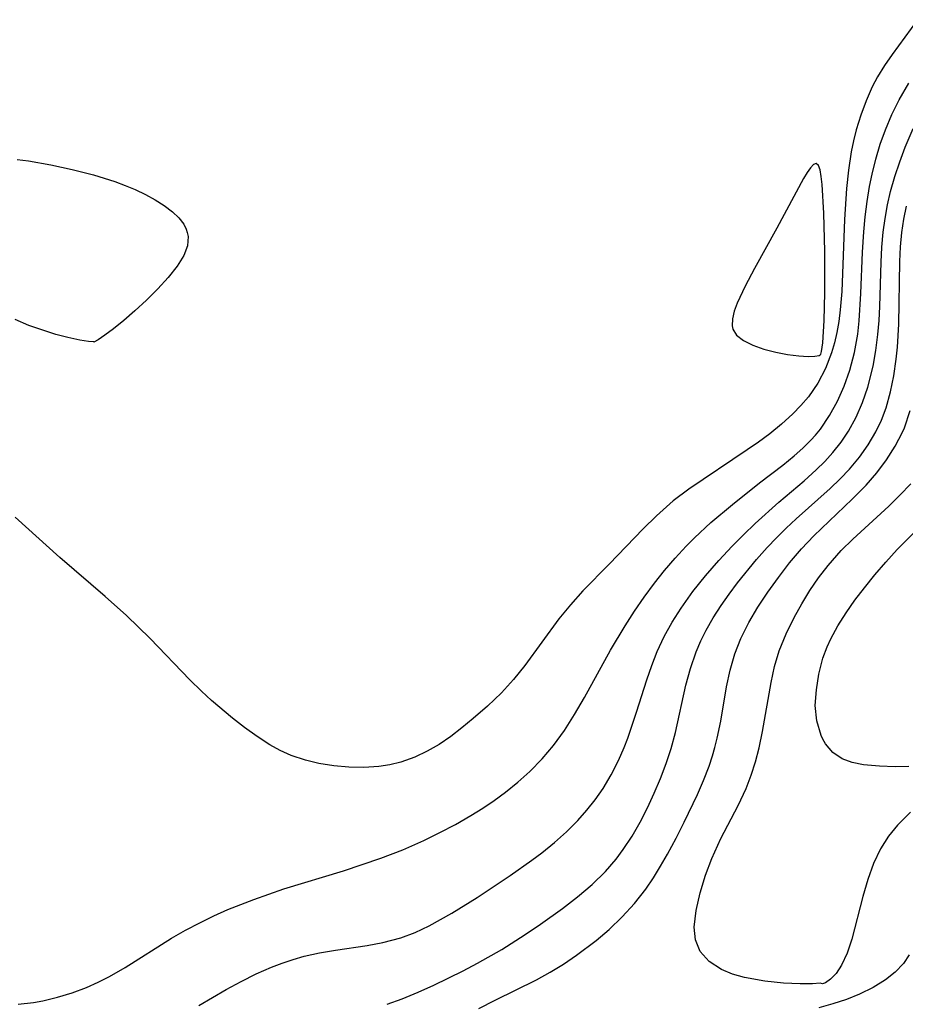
# Model space of a CAD drawing. Header units: metres. Extents: x 1073367 to 1082519, y 1569854 to 1574957.
# Tile 566 of 656: x 1078201 to 1078287, y 1573669 to 1573764. Entities that reach past the tile are written whole.
import ezdxf

# ---------------------------------------------------------------- set-up
doc = ezdxf.new("R2010")
doc.units = ezdxf.units.M
doc.layers.add('CGG_CurvaNivelLidar_v1', color=253, linetype='Continuous', lineweight=30)

msp = doc.modelspace()

# ---------------------------------------------------------------- linework, layer by layer
at = {"layer": 'CGG_CurvaNivelLidar_v1'}
for p, q in [((1078287.8799, 1573763.8878, 71), (1078285.42, 1573760.5357, 71)), ((1078285.42, 1573760.5357, 71), (1078284.6852, 1573759.4828, 71)), ((1078284.6852, 1573759.4828, 71), (1078284.013, 1573758.3952, 71)), ((1078284.013, 1573758.3952, 71), (1078283.5019, 1573757.4149, 71)), ((1078286.0944, 1573756.1677, 70.5), (1078287.0343, 1573757.787, 70.5)), ((1078283.5019, 1573757.4149, 71), (1078282.9103, 1573756.0807, 71)), ((1078282.9103, 1573756.0807, 71), (1078282.3956, 1573754.6951, 71)), ((1078285.3928, 1573754.7457, 70.5), (1078286.0944, 1573756.1677, 70.5)), ((1078282.3956, 1573754.6951, 71), (1078281.9581, 1573753.2668, 71)), ((1078284.7784, 1573753.2783, 70.5), (1078285.3928, 1573754.7457, 70.5)), ((1078281.9581, 1573753.2668, 71), (1078281.6944, 1573752.2216, 71)), ((1078284.2815, 1573751.8823, 70.5), (1078284.7784, 1573753.2783, 70.5)), ((1078286.6835, 1573751.5984, 70), (1078287.4424, 1573753.4133, 70)), ((1078281.6944, 1573752.2216, 71), (1078281.4746, 1573751.1596, 71)), ((1078281.4746, 1573751.1596, 71), (1078281.2094, 1573749.4013, 71)), ((1078283.8533, 1573750.4588, 70.5), (1078284.2815, 1573751.8823, 70.5)), ((1078286.1549, 1573750.1938, 70), (1078286.6835, 1573751.5984, 70)), ((1078201.1427, 1573750.4295, 71), (1078202.2081, 1573750.3002, 71)), ((1078202.2081, 1573750.3002, 71), (1078204.3809, 1573749.8969, 71)), ((1078283.495, 1573749.0116, 70.5), (1078283.8533, 1573750.4588, 70.5)), ((1078285.6788, 1573748.7728, 70), (1078286.1549, 1573750.1938, 70)), ((1078204.3809, 1573749.8969, 71), (1078206.4314, 1573749.4523, 71)), ((1078206.4314, 1573749.4523, 71), (1078208.4791, 1573748.935, 71)), ((1078277.2463, 1573749.173, 71.5), (1078276.8975, 1573748.6032, 71.5)), ((1078277.5691, 1573749.6295, 71.5), (1078277.2463, 1573749.173, 71.5)), ((1078277.8581, 1573749.9325, 71.5), (1078277.5691, 1573749.6295, 71.5)), ((1078278.103, 1573750.0306, 71.5), (1078277.8581, 1573749.9325, 71.5)), ((1078278.3161, 1573749.8469, 71.5), (1078278.103, 1573750.0306, 71.5)), ((1078278.4748, 1573749.4075, 71.5), (1078278.3161, 1573749.8469, 71.5)), ((1078278.5933, 1573748.7803, 71.5), (1078278.4748, 1573749.4075, 71.5)), ((1078281.2094, 1573749.4013, 71), (1078281.0299, 1573747.6149, 71)), ((1078208.4791, 1573748.935, 71), (1078210.525, 1573748.2876, 71)), ((1078210.525, 1573748.2876, 71), (1078211.5186, 1573747.9171, 71)), ((1078276.8975, 1573748.6032, 71.5), (1078274.3134, 1573743.7945, 71.5)), ((1078278.6823, 1573748.0172, 71.5), (1078278.5933, 1573748.7803, 71.5)), ((1078283.2532, 1573747.8077, 70.5), (1078283.495, 1573749.0116, 70.5)), ((1078285.2691, 1573747.3331, 70), (1078285.6788, 1573748.7728, 70)), ((1078211.5186, 1573747.9171, 71), (1078212.4839, 1573747.5138, 71)), ((1078212.4839, 1573747.5138, 71), (1078213.4828, 1573747.0397, 71)), ((1078278.8421, 1573745.2527, 71.5), (1078278.6823, 1573748.0172, 71.5)), ((1078281.0299, 1573747.6149, 71), (1078280.8356, 1573744.6314, 71)), ((1078283.0145, 1573746.3623, 70.5), (1078283.2532, 1573747.8077, 70.5)), ((1078284.9715, 1573746.0367, 70), (1078285.2691, 1573747.3331, 70)), ((1078213.4828, 1573747.0397, 71), (1078214.4276, 1573746.5272, 71)), ((1078214.4276, 1573746.5272, 71), (1078215.303, 1573745.9778, 71)), ((1078282.8244, 1573744.9051, 70.5), (1078283.0145, 1573746.3623, 70.5)), ((1078215.303, 1573745.9778, 71), (1078216.0872, 1573745.3898, 71)), ((1078216.0872, 1573745.3898, 71), (1078216.701, 1573744.8117, 71)), ((1078284.7356, 1573744.7262, 70), (1078284.9715, 1573746.0367, 70)), ((1078286.5437, 1573744.6649, 69.5), (1078286.8011, 1573745.9318, 69.5)), ((1078216.701, 1573744.8117, 71), (1078217.1804, 1573744.1871, 71)), ((1078278.9386, 1573741.5487, 71.5), (1078278.8421, 1573745.2527, 71.5)), ((1078280.8356, 1573744.6314, 71), (1078280.5679, 1573737.7131, 71)), ((1078282.6832, 1573743.4392, 70.5), (1078282.8244, 1573744.9051, 70.5)), ((1078284.5595, 1573743.4044, 70), (1078284.7356, 1573744.7262, 70)), ((1078286.3544, 1573743.3849, 69.5), (1078286.5437, 1573744.6649, 69.5)), ((1078217.1804, 1573744.1871, 71), (1078217.4247, 1573743.6928, 71)), ((1078217.4247, 1573743.6928, 71), (1078217.5181, 1573743.3983, 71)), ((1078274.3134, 1573743.7945, 71.5), (1078272.1477, 1573739.9073, 71.5)), ((1078282.5668, 1573741.4959, 70.5), (1078282.6832, 1573743.4392, 70.5)), ((1078217.5181, 1573743.3983, 71), (1078217.5886, 1573742.9909, 71)), ((1078217.5886, 1573742.9909, 71), (1078217.5304, 1573742.0982, 71)), ((1078284.433, 1573741.9724, 70), (1078284.5595, 1573743.4044, 70)), ((1078286.2226, 1573741.9958, 69.5), (1078286.3544, 1573743.3849, 69.5)), ((1078217.5304, 1573742.0982, 71), (1078217.171, 1573741.1734, 71)), ((1078278.9502, 1573737.584, 71.5), (1078278.9386, 1573741.5487, 71.5)), ((1078284.3552, 1573740.5339, 70), (1078284.433, 1573741.9724, 70)), ((1078286.1498, 1573740.5982, 69.5), (1078286.2226, 1573741.9958, 69.5)), ((1078217.171, 1573741.1734, 71), (1078216.5305, 1573740.1492, 71)), ((1078282.4184, 1573737.5018, 70.5), (1078282.5668, 1573741.4959, 70.5)), ((1078286.0657, 1573734.5516, 69.5), (1078286.1498, 1573740.5982, 69.5)), ((1078216.5305, 1573740.1492, 71), (1078215.6747, 1573739.0648, 71)), ((1078272.1477, 1573739.9073, 71.5), (1078271.2512, 1573738.216, 71.5)), ((1078284.2274, 1573736.2652, 70), (1078284.3552, 1573740.5339, 70)), ((1078215.6747, 1573739.0648, 71), (1078214.6687, 1573737.9588, 71)), ((1078214.6687, 1573737.9588, 71), (1078213.5762, 1573736.8696, 71)), ((1078271.2512, 1573738.216, 71.5), (1078270.4977, 1573736.5834, 71.5)), ((1078213.5762, 1573736.8696, 71), (1078212.4712, 1573735.847, 71)), ((1078278.8834, 1573734.8993, 71.5), (1078278.9502, 1573737.584, 71.5)), ((1078280.5679, 1573737.7131, 71), (1078280.4225, 1573735.9201, 71)), ((1078282.2516, 1573734.8843, 70.5), (1078282.4184, 1573737.5018, 70.5)), ((1078212.4712, 1573735.847, 71), (1078211.3973, 1573734.916, 71)), ((1078270.4977, 1573736.5834, 71.5), (1078270.2185, 1573735.8064, 71.5)), ((1078280.4225, 1573735.9201, 71), (1078280.2863, 1573734.8194, 71)), ((1078284.1594, 1573734.9022, 70), (1078284.2274, 1573736.2652, 70)), ((1078202.2604, 1573734.4381, 71), (1078200.9234, 1573734.9887, 71)), ((1078211.3973, 1573734.916, 71), (1078210.41, 1573734.1145, 71)), ((1078270.0422, 1573735.0707, 71.5), (1078270.0115, 1573734.3927, 71.5)), ((1078270.2185, 1573735.8064, 71.5), (1078270.0422, 1573735.0707, 71.5)), ((1078278.7399, 1573732.7548, 71.5), (1078278.8834, 1573734.8993, 71.5)), ((1078282.1044, 1573733.5946, 70.5), (1078282.2516, 1573734.8843, 70.5)), ((1078284.0494, 1573733.5483, 70), (1078284.1594, 1573734.9022, 70)), ((1078203.5853, 1573733.9643, 71), (1078202.2604, 1573734.4381, 71)), ((1078204.8498, 1573733.5721, 71), (1078203.5853, 1573733.9643, 71)), ((1078210.41, 1573734.1145, 71), (1078209.5655, 1573733.4791, 71)), ((1078270.0115, 1573734.3927, 71.5), (1078270.0701, 1573734.0748, 71.5)), ((1078270.0701, 1573734.0748, 71.5), (1078270.4293, 1573733.4995, 71.5)), ((1078280.2863, 1573734.8194, 71), (1078280.1016, 1573733.7383, 71)), ((1078285.9301, 1573732.3503, 69.5), (1078286.0657, 1573734.5516, 69.5)), ((1078206.0054, 1573733.2657, 71), (1078204.8498, 1573733.5721, 71)), ((1078207.1604, 1573733.0151, 71), (1078206.0054, 1573733.2657, 71)), ((1078208.0085, 1573732.8746, 71), (1078207.1604, 1573733.0151, 71)), ((1078208.9237, 1573733.045, 71), (1078208.522, 1573732.8311, 71)), ((1078209.5655, 1573733.4791, 71), (1078208.9237, 1573733.045, 71)), ((1078270.4293, 1573733.4995, 71.5), (1078271.1024, 1573732.9834, 71.5)), ((1078280.1016, 1573733.7383, 71), (1078279.876, 1573732.7548, 71)), ((1078281.7925, 1573731.8272, 70.5), (1078282.1044, 1573733.5946, 70.5)), ((1078283.8539, 1573732.0177, 70), (1078284.0494, 1573733.5483, 70)), ((1078208.5, 1573732.8454, 71), (1078208.0085, 1573732.8746, 71)), ((1078208.522, 1573732.8311, 71), (1078208.5, 1573732.8454, 71)), ((1078271.1024, 1573732.9834, 71.5), (1078272.0103, 1573732.5325, 71.5)), ((1078272.0103, 1573732.5325, 71.5), (1078273.0735, 1573732.1525, 71.5)), ((1078273.0735, 1573732.1525, 71.5), (1078274.2136, 1573731.8493, 71.5)), ((1078278.6209, 1573731.9258, 71.5), (1078278.7399, 1573732.7548, 71.5)), ((1078279.876, 1573732.7548, 71), (1078279.5941, 1573731.7957, 71)), ((1078285.8076, 1573731.1886, 69.5), (1078285.9301, 1573732.3503, 69.5)), ((1078274.2136, 1573731.8493, 71.5), (1078275.3547, 1573731.6292, 71.5)), ((1078275.3547, 1573731.6292, 71.5), (1078276.4229, 1573731.4969, 71.5)), ((1078276.4229, 1573731.4969, 71.5), (1078277.3447, 1573731.4527, 71.5)), ((1078277.3447, 1573731.4527, 71.5), (1078277.98, 1573731.4765, 71.5)), ((1078277.98, 1573731.4765, 71.5), (1078278.3855, 1573731.5304, 71.5)), ((1078278.3855, 1573731.5304, 71.5), (1078278.5, 1573731.5856, 71.5)), ((1078278.5, 1573731.5856, 71.5), (1078278.5522, 1573731.6576, 71.5)), ((1078278.5522, 1573731.6576, 71.5), (1078278.6209, 1573731.9258, 71.5)), ((1078279.5941, 1573731.7957, 71), (1078279.0042, 1573730.2829, 71)), ((1078281.3462, 1573730.1071, 70.5), (1078281.7925, 1573731.8272, 70.5)), ((1078283.5804, 1573730.5094, 70), (1078283.8539, 1573732.0177, 70)), ((1078285.5778, 1573729.5885, 69.5), (1078285.8076, 1573731.1886, 69.5)), ((1078279.0042, 1573730.2829, 71), (1078278.259, 1573728.8619, 71)), ((1078283.067, 1573728.4732, 70), (1078283.5804, 1573730.5094, 70)), ((1078280.8127, 1573728.5879, 70.5), (1078281.3462, 1573730.1071, 70.5)), ((1078285.2632, 1573728.0203, 69.5), (1078285.5778, 1573729.5885, 69.5)), ((1078278.259, 1573728.8619, 71), (1078277.3551, 1573727.5524, 71)), ((1078280.163, 1573727.1286, 70.5), (1078280.8127, 1573728.5879, 70.5)), ((1078282.5686, 1573727.0086, 70), (1078283.067, 1573728.4732, 70)), ((1078277.3551, 1573727.5524, 71), (1078276.6296, 1573726.7141, 71)), ((1078284.8388, 1573726.4962, 69.5), (1078285.2632, 1573728.0203, 69.5)), ((1078276.6296, 1573726.7141, 71), (1078275.8424, 1573725.9186, 71)), ((1078279.3982, 1573725.7402, 70.5), (1078280.163, 1573727.1286, 70.5)), ((1078281.9597, 1573725.5987, 70), (1078282.5686, 1573727.0086, 70)), ((1078284.4009, 1573725.316, 69.5), (1078284.8388, 1573726.4962, 69.5)), ((1078275.8424, 1573725.9186, 71), (1078274.7703, 1573724.9358, 71)), ((1078278.5168, 1573724.4492, 70.5), (1078279.3982, 1573725.7402, 70.5)), ((1078281.2285, 1573724.2569, 70), (1078281.9597, 1573725.5987, 70)), ((1078286.5987, 1573724.5689, 69), (1078287.1514, 1573726.2402, 69)), ((1078274.7703, 1573724.9358, 71), (1078273.6323, 1573723.9973, 71)), ((1078278.0456, 1573723.8684, 70.5), (1078278.5168, 1573724.4492, 70.5)), ((1078283.8685, 1573724.1802, 69.5), (1078284.4009, 1573725.316, 69.5)), ((1078286.425, 1573724.1559, 69), (1078286.5987, 1573724.5689, 69)), ((1078273.6323, 1573723.9973, 71), (1078272.5614, 1573723.2022, 71)), ((1078277.6036, 1573723.3769, 70.5), (1078278.0456, 1573723.8684, 70.5)), ((1078280.509, 1573723.1896, 70), (1078281.2285, 1573724.2569, 70)), ((1078283.1272, 1573722.9224, 69.5), (1078283.8685, 1573724.1802, 69.5)), ((1078285.7259, 1573722.7855, 69), (1078286.425, 1573724.1559, 69)), ((1078272.5614, 1573723.2022, 71), (1078271.4553, 1573722.4357, 71)), ((1078275.9883, 1573721.8584, 70.5), (1078276.8205, 1573722.5979, 70.5)), ((1078276.8205, 1573722.5979, 70.5), (1078277.6036, 1573723.3769, 70.5)), ((1078279.7022, 1573722.1794, 70), (1078280.509, 1573723.1896, 70)), ((1078282.2711, 1573721.7289, 69.5), (1078283.1272, 1573722.9224, 69.5)), ((1078284.89, 1573721.4804, 69), (1078285.7259, 1573722.7855, 69)), ((1078271.4553, 1573722.4357, 71), (1078265.8447, 1573718.6718, 71)), ((1078274.8982, 1573720.9754, 70.5), (1078275.9883, 1573721.8584, 70.5)), ((1078278.9242, 1573721.331, 70), (1078279.7022, 1573722.1794, 70)), ((1078281.3175, 1573720.5958, 69.5), (1078282.2711, 1573721.7289, 69.5)), ((1078272.6339, 1573719.2526, 70.5), (1078274.8982, 1573720.9754, 70.5)), ((1078278.0976, 1573720.5174, 70), (1078278.9242, 1573721.331, 70)), ((1078283.9434, 1573720.2335, 69), (1078284.89, 1573721.4804, 69)), ((1078276.9341, 1573719.4661, 70), (1078278.0976, 1573720.5174, 70)), ((1078280.4052, 1573719.6412, 69.5), (1078281.3175, 1573720.5958, 69.5)), ((1078282.9054, 1573719.0411, 69), (1078283.9434, 1573720.2335, 69)), ((1078270.028, 1573717.1849, 70.5), (1078272.6339, 1573719.2526, 70.5)), ((1078274.5182, 1573717.4014, 70), (1078276.9341, 1573719.4661, 70)), ((1078279.4446, 1573718.7198, 69.5), (1078280.4052, 1573719.6412, 69.5)), ((1078281.5884, 1573717.6972, 69), (1078282.9054, 1573719.0411, 69)), ((1078286.1796, 1573718.0907, 68.5), (1078287.2232, 1573719.1857, 68.5)), ((1078265.8447, 1573718.6718, 71), (1078264.3272, 1573717.5227, 71)), ((1078276.1656, 1573715.79, 69.5), (1078279.4446, 1573718.7198, 69.5)), ((1078285.0913, 1573717.0259, 68.5), (1078286.1796, 1573718.0907, 68.5)), ((1078264.3272, 1573717.5227, 71), (1078262.7251, 1573716.097, 71)), ((1078267.9684, 1573715.4447, 70.5), (1078270.028, 1573717.1849, 70.5)), ((1078272.2226, 1573715.342, 70), (1078274.5182, 1573717.4014, 70)), ((1078277.8708, 1573714.1495, 69), (1078281.5884, 1573717.6972, 69)), ((1078281.6276, 1573713.8561, 68.5), (1078285.0913, 1573717.0259, 68.5)), ((1078205.2328, 1573712.0606, 71), (1078200.9346, 1573715.9673, 71)), ((1078262.7251, 1573716.097, 71), (1078261.4438, 1573714.8268, 71)), ((1078266.3848, 1573713.9683, 70.5), (1078267.9684, 1573715.4447, 70.5)), ((1078271.1056, 1573714.2715, 70), (1078272.2226, 1573715.342, 70)), ((1078275.2092, 1573714.8952, 69.5), (1078276.1656, 1573715.79, 69.5)), ((1078261.4438, 1573714.8268, 71), (1078258.1686, 1573711.4238, 71)), ((1078270.0172, 1573713.1718, 70), (1078271.1056, 1573714.2715, 70)), ((1078274.2766, 1573713.974, 69.5), (1078275.2092, 1573714.8952, 69.5)), ((1078276.695, 1573712.9065, 69), (1078277.8708, 1573714.1495, 69)), ((1078285.9018, 1573712.835, 68), (1078287.5552, 1573714.4768, 68)), ((1078264.5282, 1573712.006, 70.5), (1078265.5873, 1573713.1528, 70.5)), ((1078265.5873, 1573713.1528, 70.5), (1078266.3848, 1573713.9683, 70.5)), ((1078268.7333, 1573711.7911, 70), (1078270.0172, 1573713.1718, 70)), ((1078273.3732, 1573713.0244, 69.5), (1078274.2766, 1573713.974, 69.5)), ((1078280.5233, 1573712.7544, 68.5), (1078281.6276, 1573713.8561, 68.5)), ((1078272.352, 1573711.8699, 69.5), (1078273.3732, 1573713.0244, 69.5)), ((1078275.5481, 1573711.5571, 69), (1078276.695, 1573712.9065, 69)), ((1078279.2557, 1573711.3116, 68.5), (1078280.5233, 1573712.7544, 68.5)), ((1078284.8071, 1573711.6409, 68), (1078285.9018, 1573712.835, 68)), ((1078209.6044, 1573708.3139, 71), (1078205.2328, 1573712.0606, 71)), ((1078258.1686, 1573711.4238, 71), (1078255.6383, 1573708.8549, 71)), ((1078263.5049, 1573710.8218, 70.5), (1078264.5282, 1573712.006, 70.5)), ((1078267.4443, 1573710.3116, 70), (1078268.7333, 1573711.7911, 70)), ((1078270.5337, 1573709.6262, 69.5), (1078272.352, 1573711.8699, 69.5)), ((1078274.4679, 1573710.1585, 69), (1078275.5481, 1573711.5571, 69)), ((1078278.3436, 1573710.1195, 68.5), (1078279.2557, 1573711.3116, 68.5)), ((1078283.7597, 1573710.4082, 68), (1078284.8071, 1573711.6409, 68)), ((1078262.5236, 1573709.599, 70.5), (1078263.5049, 1573710.8218, 70.5)), ((1078266.2213, 1573708.7875, 70), (1078267.4443, 1573710.3116, 70)), ((1078282.7529, 1573709.1494, 68), (1078283.7597, 1573710.4082, 68)), ((1078261.5385, 1573708.2654, 70.5), (1078262.5236, 1573709.599, 70.5)), ((1078269.727, 1573708.5511, 69.5), (1078270.5337, 1573709.6262, 69.5)), ((1078273.4468, 1573708.7253, 69), (1078274.4679, 1573710.1585, 69)), ((1078277.4975, 1573708.8818, 68.5), (1078278.3436, 1573710.1195, 68.5)), ((1078255.6383, 1573708.8549, 71), (1078254.4282, 1573707.5221, 71)), ((1078265.0868, 1573707.209, 70), (1078266.2213, 1573708.7875, 70)), ((1078268.9568, 1573707.4579, 69.5), (1078269.727, 1573708.5511, 69.5)), ((1078272.4925, 1573707.2781, 69), (1078273.4468, 1573708.7253, 69)), ((1078276.7124, 1573707.6083, 68.5), (1078277.4975, 1573708.8818, 68.5)), ((1078281.8425, 1573707.9502, 68), (1078282.7529, 1573709.1494, 68)), ((1078211.6775, 1573706.4763, 71), (1078209.6044, 1573708.3139, 71)), ((1078254.4282, 1573707.5221, 71), (1078253.3255, 1573706.1559, 71)), ((1078260.5993, 1573706.896, 70.5), (1078261.5385, 1573708.2654, 70.5)), ((1078268.1924, 1573706.2782, 69.5), (1078268.9568, 1573707.4579, 69.5)), ((1078275.9866, 1573706.3067, 68.5), (1078276.7124, 1573707.6083, 68.5)), ((1078280.9823, 1573706.7337, 68), (1078281.8425, 1573707.9502, 68)), ((1078213.9308, 1573704.2676, 71), (1078211.6775, 1573706.4763, 71)), ((1078259.6988, 1573705.4994, 70.5), (1078260.5993, 1573706.896, 70.5)), ((1078264.2322, 1573705.8529, 70), (1078265.0868, 1573707.209, 70)), ((1078271.6182, 1573705.8014, 69), (1078272.4925, 1573707.2781, 69)), ((1078280.194, 1573705.4944, 68), (1078280.9823, 1573706.7337, 68)), ((1078253.3255, 1573706.1559, 71), (1078250.0362, 1573701.6755, 71)), ((1078258.2899, 1573703.1593, 70.5), (1078259.6988, 1573705.4994, 70.5)), ((1078263.4629, 1573704.4523, 70), (1078264.2322, 1573705.8529, 70)), ((1078267.4948, 1573705.0679, 69.5), (1078268.1924, 1573706.2782, 69.5)), ((1078270.8545, 1573704.2856, 69), (1078271.6182, 1573705.8014, 69)), ((1078275.2007, 1573704.7097, 68.5), (1078275.9866, 1573706.3067, 68.5)), ((1078279.505, 1573704.2255, 68), (1078280.194, 1573705.4944, 68)), ((1078266.9798, 1573704.037, 69.5), (1078267.4948, 1573705.0679, 69.5)), ((1078274.5462, 1573703.0671, 68.5), (1078275.2007, 1573704.7097, 68.5)), ((1078217.7554, 1573700.294, 71), (1078213.9308, 1573704.2676, 71)), ((1078262.7875, 1573703.0078, 70), (1078263.4629, 1573704.4523, 70)), ((1078266.5293, 1573702.979, 69.5), (1078266.9798, 1573704.037, 69.5)), ((1078270.2661, 1573702.7995, 69), (1078270.8545, 1573704.2856, 69)), ((1078279.1577, 1573703.4601, 68), (1078279.505, 1573704.2255, 68)), ((1078255.7959, 1573698.599, 70.5), (1078258.2899, 1573703.1593, 70.5)), ((1078262.2613, 1573701.6652, 70), (1078262.7875, 1573703.0078, 70)), ((1078265.9912, 1573701.3901, 69.5), (1078266.5293, 1573702.979, 69.5)), ((1078269.816, 1573701.2197, 69), (1078270.2661, 1573702.7995, 69)), ((1078274.103, 1573701.5619, 68.5), (1078274.5462, 1573703.0671, 68.5)), ((1078278.7567, 1573702.3684, 68), (1078279.1577, 1573703.4601, 68)), ((1078278.3636, 1573700.8471, 68), (1078278.7567, 1573702.3684, 68)), ((1078250.0362, 1573701.6755, 71), (1078248.9501, 1573700.3256, 71)), ((1078261.7901, 1573700.2974, 70), (1078262.2613, 1573701.6652, 70)), ((1078265.5597, 1573699.7599, 69.5), (1078265.9912, 1573701.3901, 69.5)), ((1078269.475, 1573699.601, 69), (1078269.816, 1573701.2197, 69)), ((1078273.7596, 1573700.0214, 68.5), (1078274.103, 1573701.5619, 68.5)), ((1078278.1236, 1573699.3202, 68), (1078278.3636, 1573700.8471, 68)), ((1078218.8721, 1573699.2065, 71), (1078217.7554, 1573700.294, 71)), ((1078248.9501, 1573700.3256, 71), (1078247.7954, 1573699.0513, 71)), ((1078260.7932, 1573697.166, 70), (1078261.7901, 1573700.2974, 70)), ((1078272.9361, 1573695.3006, 68.5), (1078273.7596, 1573700.0214, 68.5)), ((1078219.8525, 1573698.3096, 71), (1078218.8721, 1573699.2065, 71)), ((1078247.7954, 1573699.0513, 71), (1078246.4477, 1573697.7667, 71)), ((1078264.5431, 1573695.2072, 69.5), (1078265.5597, 1573699.7599, 69.5)), ((1078268.906, 1573696.3114, 69), (1078269.475, 1573699.601, 69)), ((1078278.0208, 1573697.8167, 68), (1078278.1236, 1573699.3202, 68)), ((1078221.8664, 1573696.6059, 71), (1078219.8525, 1573698.3096, 71)), ((1078254.8368, 1573696.9389, 70.5), (1078255.7959, 1573698.599, 70.5)), ((1078246.4477, 1573697.7667, 71), (1078245.045, 1573696.5545, 71)), ((1078253.8555, 1573695.415, 70.5), (1078254.8368, 1573696.9389, 70.5)), ((1078259.953, 1573694.6762, 70), (1078260.7932, 1573697.166, 70)), ((1078278.1547, 1573696.3319, 68), (1078278.0208, 1573697.8167, 68)), ((1078223.0428, 1573695.6836, 71), (1078221.8664, 1573696.6059, 71)), ((1078245.045, 1573696.5545, 71), (1078243.982, 1573695.6745, 71)), ((1078268.5758, 1573694.6701, 69), (1078268.906, 1573696.3114, 69)), ((1078278.5718, 1573694.9413, 68), (1078278.1547, 1573696.3319, 68)), ((1078224.24, 1573694.8181, 71), (1078223.0428, 1573695.6836, 71)), ((1078243.982, 1573695.6745, 71), (1078242.8984, 1573694.8349, 71)), ((1078252.7872, 1573693.959, 70.5), (1078253.8555, 1573695.415, 70.5)), ((1078264.1268, 1573693.6787, 69.5), (1078264.5431, 1573695.2072, 69.5)), ((1078272.6095, 1573693.7391, 68.5), (1078272.9361, 1573695.3006, 68.5)), ((1078225.4675, 1573694.0328, 71), (1078224.24, 1573694.8181, 71)), ((1078242.8984, 1573694.8349, 71), (1078241.7771, 1573694.0645, 71)), ((1078259.6, 1573693.7577, 70), (1078259.953, 1573694.6762, 70)), ((1078268.3503, 1573693.7582, 69), (1078268.5758, 1573694.6701, 69)), ((1078278.7434, 1573694.5753, 68), (1078278.5718, 1573694.9413, 68)), ((1078279.0043, 1573694.1237, 68), (1078278.7434, 1573694.5753, 68)), ((1078279.7138, 1573693.2788, 68), (1078279.0043, 1573694.1237, 68)), ((1078226.4757, 1573693.4817, 71), (1078225.4675, 1573694.0328, 71)), ((1078227.5131, 1573693.0129, 71), (1078226.4757, 1573693.4817, 71)), ((1078240.6276, 1573693.403, 71), (1078239.4313, 1573692.8458, 71)), ((1078241.7771, 1573694.0645, 71), (1078240.6276, 1573693.403, 71)), ((1078251.6914, 1573692.6663, 70.5), (1078252.7872, 1573693.959, 70.5)), ((1078259.0643, 1573692.5275, 70), (1078259.6, 1573693.7577, 70)), ((1078263.6459, 1573692.2177, 69.5), (1078264.1268, 1573693.6787, 69.5)), ((1078268.1237, 1573692.9773, 69), (1078268.3503, 1573693.7582, 69)), ((1078272.2595, 1573692.4035, 68.5), (1078272.6095, 1573693.7391, 68.5)), ((1078280.602, 1573692.6643, 68), (1078279.7138, 1573693.2788, 68)), ((1078228.9143, 1573692.5395, 71), (1078227.5131, 1573693.0129, 71)), ((1078230.1827, 1573692.237, 71), (1078228.9143, 1573692.5395, 71)), ((1078231.6237, 1573691.9992, 71), (1078230.1827, 1573692.237, 71)), ((1078238.0847, 1573692.3719, 71), (1078237.0413, 1573692.1152, 71)), ((1078239.4313, 1573692.8458, 71), (1078238.0847, 1573692.3719, 71)), ((1078250.5104, 1573691.4514, 70.5), (1078251.6914, 1573692.6663, 70.5)), ((1078258.3663, 1573691.1444, 70), (1078259.0643, 1573692.5275, 70)), ((1078263.0975, 1573690.778, 69.5), (1078263.6459, 1573692.2177, 69.5)), ((1078267.7809, 1573691.9619, 69), (1078268.1237, 1573692.9773, 69)), ((1078271.8396, 1573691.0917, 68.5), (1078272.2595, 1573692.4035, 68.5)), ((1078281.583, 1573692.3096, 68), (1078280.602, 1573692.6643, 68)), ((1078282.6754, 1573692.1045, 68), (1078281.583, 1573692.3096, 68)), ((1078233.0781, 1573691.8642, 71), (1078231.6237, 1573691.9992, 71)), ((1078234.5339, 1573691.8404, 71), (1078233.0781, 1573691.8642, 71)), ((1078235.9791, 1573691.9437, 71), (1078234.5339, 1573691.8404, 71)), ((1078237.0413, 1573692.1152, 71), (1078235.9791, 1573691.9437, 71)), ((1078249.3723, 1573690.4215, 70.5), (1078250.5104, 1573691.4514, 70.5)), ((1078267.2556, 1573690.6031, 69), (1078267.7809, 1573691.9619, 69)), ((1078284.214, 1573691.9563, 68), (1078282.6754, 1573692.1045, 68)), ((1078285.724, 1573691.9122, 68), (1078284.214, 1573691.9563, 68)), ((1078287.0443, 1573691.9502, 68), (1078285.724, 1573691.9122, 68)), ((1078248.1745, 1573689.4559, 70.5), (1078249.3723, 1573690.4215, 70.5)), ((1078257.5759, 1573689.8165, 70), (1078258.3663, 1573691.1444, 70)), ((1078262.4949, 1573689.3586, 69.5), (1078263.0975, 1573690.778, 69.5)), ((1078266.6755, 1573689.2545, 69), (1078267.2556, 1573690.6031, 69)), ((1078271.3453, 1573689.811, 68.5), (1078271.8396, 1573691.0917, 68.5)), ((1078247.0919, 1573688.6692, 70.5), (1078248.1745, 1573689.4559, 70.5)), ((1078256.8261, 1573688.7442, 70), (1078257.5759, 1573689.8165, 70)), ((1078261.8457, 1573687.9603, 69.5), (1078262.4949, 1573689.3586, 69.5)), ((1078270.5853, 1573688.1794, 68.5), (1078271.3453, 1573689.811, 68.5)), ((1078245.975, 1573687.924, 70.5), (1078247.0919, 1573688.6692, 70.5)), ((1078256.0083, 1573687.7192, 70), (1078256.8261, 1573688.7442, 70)), ((1078265.4029, 1573686.5806, 69), (1078266.6755, 1573689.2545, 69)), ((1078244.8297, 1573687.2151, 70.5), (1078245.975, 1573687.924, 70.5)), ((1078255.1296, 1573686.7399, 70), (1078256.0083, 1573687.7192, 70)), ((1078261.1454, 1573686.5915, 69.5), (1078261.8457, 1573687.9603, 69.5)), ((1078268.9286, 1573684.9905, 68.5), (1078270.5853, 1573688.1794, 68.5)), ((1078287.1848, 1573687.5377, 68.5), (1078285.9259, 1573686.2754, 68.5)), ((1078243.3516, 1573686.3673, 70.5), (1078244.8297, 1573687.2151, 70.5)), ((1078254.0359, 1573685.654, 70), (1078255.1296, 1573686.7399, 70)), ((1078260.3717, 1573685.2414, 69.5), (1078261.1454, 1573686.5915, 69.5)), ((1078264.607, 1573685.0199, 69), (1078265.4029, 1573686.5806, 69)), ((1078240.3032, 1573684.816, 70.5), (1078241.8416, 1573685.5676, 70.5)), ((1078241.8416, 1573685.5676, 70.5), (1078243.3516, 1573686.3673, 70.5)), ((1078252.8805, 1573684.622, 70), (1078254.0359, 1573685.654, 70)), ((1078285.9259, 1573686.2754, 68.5), (1078285.074, 1573685.2229, 68.5)), ((1078238.2803, 1573683.9244, 70.5), (1078240.3032, 1573684.816, 70.5)), ((1078251.6748, 1573683.6382, 70), (1078252.8805, 1573684.622, 70)), ((1078259.5253, 1573683.9445, 69.5), (1078260.3717, 1573685.2414, 69.5)), ((1078263.7765, 1573683.4781, 69), (1078264.607, 1573685.0199, 69)), ((1078268.0487, 1573683.0872, 68.5), (1078268.9286, 1573684.9905, 68.5)), ((1078285.074, 1573685.2229, 68.5), (1078284.3019, 1573683.9946, 68.5)), ((1078236.1725, 1573683.1092, 70.5), (1078238.2803, 1573683.9244, 70.5)), ((1078258.8274, 1573683.0073, 69.5), (1078259.5253, 1573683.9445, 69.5)), ((1078284.3019, 1573683.9946, 68.5), (1078283.6273, 1573682.5883, 68.5)), ((1078234.3761, 1573682.4825, 70.5), (1078236.1725, 1573683.1092, 70.5)), ((1078248.6362, 1573681.4261, 70), (1078250.719, 1573682.9113, 70)), ((1078250.719, 1573682.9113, 70), (1078251.6748, 1573683.6382, 70)), ((1078257.8044, 1573681.8274, 69.5), (1078258.8274, 1573683.0073, 69.5)), ((1078263.1183, 1573682.3313, 69), (1078263.7765, 1573683.4781, 69)), ((1078267.4379, 1573681.4776, 68.5), (1078268.0487, 1573683.0872, 68.5)), ((1078226.812, 1573680.1388, 70.5), (1078232.5644, 1573681.8952, 70.5)), ((1078232.5644, 1573681.8952, 70.5), (1078234.3761, 1573682.4825, 70.5)), ((1078256.5114, 1573680.5709, 69.5), (1078257.8044, 1573681.8274, 69.5)), ((1078262.4242, 1573681.211, 69), (1078263.1183, 1573682.3313, 69)), ((1078283.6273, 1573682.5883, 68.5), (1078283.0703, 1573681.039, 68.5)), ((1078245.4466, 1573679.3165, 70), (1078248.6362, 1573681.4261, 70)), ((1078261.6818, 1573680.1269, 69), (1078262.4242, 1573681.211, 69)), ((1078266.9277, 1573679.7573, 68.5), (1078267.4379, 1573681.4776, 68.5)), ((1078283.0703, 1573681.039, 68.5), (1078282.6082, 1573679.4207, 68.5)), ((1078223.9165, 1573679.1408, 70.5), (1078226.812, 1573680.1388, 70.5)), ((1078255.1246, 1573679.3951, 69.5), (1078256.5114, 1573680.5709, 69.5)), ((1078260.5992, 1573678.7487, 69), (1078261.6818, 1573680.1269, 69)), ((1078221.4249, 1573678.1487, 70.5), (1078223.9165, 1573679.1408, 70.5)), ((1078242.9976, 1573677.8026, 70), (1078245.4466, 1573679.3165, 70)), ((1078253.6736, 1573678.2734, 69.5), (1078255.1246, 1573679.3951, 69.5)), ((1078266.5561, 1573678.0778, 68.5), (1078266.9277, 1573679.7573, 68.5)), ((1078282.6082, 1573679.4207, 68.5), (1078281.5457, 1573675.3091, 68.5)), ((1078220.0612, 1573677.5378, 70.5), (1078221.4249, 1573678.1487, 70.5)), ((1078251.5344, 1573676.7354, 69.5), (1078253.6736, 1573678.2734, 69.5)), ((1078259.4213, 1573677.4508, 69), (1078260.5992, 1573678.7487, 69)), ((1078266.3613, 1573676.4722, 68.5), (1078266.5561, 1573678.0778, 68.5)), ((1078218.7191, 1573676.8895, 70.5), (1078220.0612, 1573677.5378, 70.5)), ((1078240.8193, 1573676.5858, 70), (1078242.9976, 1573677.8026, 70)), ((1078258.1583, 1573676.2345, 69), (1078259.4213, 1573677.4508, 69)), ((1078216.0032, 1573675.4055, 70.5), (1078217.3441, 1573676.1726, 70.5)), ((1078217.3441, 1573676.1726, 70.5), (1078218.7191, 1573676.8895, 70.5)), ((1078239.465, 1573675.9461, 70), (1078240.8193, 1573676.5858, 70)), ((1078250.0631, 1573675.7413, 69.5), (1078251.5344, 1573676.7354, 69.5)), ((1078256.9135, 1573675.1776, 69), (1078258.1583, 1573676.2345, 69)), ((1078266.4839, 1573675.2484, 68.5), (1078266.3613, 1573676.4722, 68.5)), ((1078211.5429, 1573672.5693, 70.5), (1078216.0032, 1573675.4055, 70.5)), ((1078236.3568, 1573674.9691, 70), (1078238.0782, 1573675.421, 70)), ((1078238.0782, 1573675.421, 70), (1078239.465, 1573675.9461, 70)), ((1078247.8092, 1573674.3158, 69.5), (1078250.0631, 1573675.7413, 69.5)), ((1078255.0175, 1573673.7509, 69), (1078256.9135, 1573675.1776, 69)), ((1078266.9444, 1573674.1261, 68.5), (1078266.4839, 1573675.2484, 68.5)), ((1078281.5457, 1573675.3091, 68.5), (1078281.0864, 1573673.9421, 68.5)), ((1078230.2448, 1573673.9946, 70), (1078231.7828, 1573674.2545, 70)), ((1078231.7828, 1573674.2545, 70), (1078234.8491, 1573674.6952, 70)), ((1078234.8491, 1573674.6952, 70), (1078236.3568, 1573674.9691, 70)), ((1078245.4837, 1573672.9854, 69.5), (1078247.8092, 1573674.3158, 69.5)), ((1078226.6708, 1573673.0056, 70), (1078227.7117, 1573673.36, 70)), ((1078227.7117, 1573673.36, 70), (1078228.7836, 1573673.6668, 70)), ((1078228.7836, 1573673.6668, 70), (1078230.2448, 1573673.9946, 70)), ((1078253.7602, 1573672.9045, 69), (1078255.0175, 1573673.7509, 69)), ((1078267.7996, 1573673.1516, 68.5), (1078266.9444, 1573674.1261, 68.5)), ((1078281.0864, 1573673.9421, 68.5), (1078280.5561, 1573672.8006, 68.5)), ((1078287.0797, 1573673.7948, 69), (1078286.51, 1573672.9752, 69)), ((1078210.0318, 1573671.7113, 70.5), (1078211.5429, 1573672.5693, 70.5)), ((1078224.1682, 1573671.9494, 70), (1078225.6412, 1573672.6037, 70)), ((1078225.6412, 1573672.6037, 70), (1078226.6708, 1573673.0056, 70)), ((1078244.0893, 1573672.2545, 69.5), (1078245.4837, 1573672.9854, 69.5)), ((1078252.4715, 1573672.1133, 69), (1078253.7602, 1573672.9045, 69)), ((1078268.996, 1573672.372, 68.5), (1078267.7996, 1573673.1516, 68.5)), ((1078270.0567, 1573671.9357, 68.5), (1078268.996, 1573672.372, 68.5)), ((1078280.5561, 1573672.8006, 68.5), (1078280.0269, 1573672.0082, 68.5)), ((1078286.51, 1573672.9752, 69), (1078285.7092, 1573672.1409, 69)), ((1078208.9295, 1573671.1515, 70.5), (1078210.0318, 1573671.7113, 70.5)), ((1078222.7133, 1573671.2259, 70), (1078224.1682, 1573671.9494, 70)), ((1078241.2686, 1573670.8783, 69.5), (1078244.0893, 1573672.2545, 69.5)), ((1078247.174, 1573669.4338, 69), (1078251.1526, 1573671.3839, 69)), ((1078251.1526, 1573671.3839, 69), (1078252.4715, 1573672.1133, 69)), ((1078271.2132, 1573671.6078, 68.5), (1078270.0567, 1573671.9357, 68.5)), ((1078273.1471, 1573671.2587, 68.5), (1078271.2132, 1573671.6078, 68.5)), ((1078279.4952, 1573671.4409, 68.5), (1078279.0177, 1573671.1053, 68.5)), ((1078280.0269, 1573672.0082, 68.5), (1078279.4952, 1573671.4409, 68.5)), ((1078284.7744, 1573671.3987, 69), (1078283.5845, 1573670.6509, 69)), ((1078285.7092, 1573672.1409, 69), (1078284.7744, 1573671.3987, 69)), ((1078206.4278, 1573670.1323, 70.5), (1078207.8047, 1573670.648, 70.5)), ((1078207.8047, 1573670.648, 70.5), (1078208.9295, 1573671.1515, 70.5)), ((1078218.6238, 1573668.9006, 70), (1078221.2727, 1573670.449, 70)), ((1078221.2727, 1573670.449, 70), (1078222.7133, 1573671.2259, 70)), ((1078239.7519, 1573670.1867, 69.5), (1078241.2686, 1573670.8783, 69.5)), ((1078274.9593, 1573671.0693, 68.5), (1078273.1471, 1573671.2587, 68.5)), ((1078276.5523, 1573670.9905, 68.5), (1078274.9593, 1573671.0693, 68.5)), ((1078277.7634, 1573670.9927, 68.5), (1078276.5523, 1573670.9905, 68.5)), ((1078278.5, 1573671.0525, 68.5), (1078277.7634, 1573670.9927, 68.5)), ((1078278.7236, 1573671.0088, 68.5), (1078278.5, 1573671.0525, 68.5)), ((1078279.0177, 1573671.1053, 68.5), (1078278.7236, 1573671.0088, 68.5)), ((1078283.5845, 1573670.6509, 69), (1078282.2811, 1573670.0028, 69)), ((1078203.6054, 1573669.3758, 70.5), (1078205.025, 1573669.709, 70.5)), ((1078205.025, 1573669.709, 70.5), (1078206.4278, 1573670.1323, 70.5)), ((1078236.7597, 1573669.0282, 69.5), (1078238.2167, 1573669.5509, 69.5)), ((1078238.2167, 1573669.5509, 69.5), (1078239.7519, 1573670.1867, 69.5)), ((1078245.6047, 1573668.6291, 69), (1078247.174, 1573669.4338, 69)), ((1078281.0287, 1573669.5066, 69), (1078279.717, 1573669.0773, 69)), ((1078282.2811, 1573670.0028, 69), (1078281.0287, 1573669.5066, 69)), ((1078201.2281, 1573669.0297, 70.5), (1078202.7136, 1573669.2143, 70.5)), ((1078202.7136, 1573669.2143, 70.5), (1078203.6054, 1573669.3758, 70.5)), ((1078279.717, 1573669.0773, 69), (1078278.3618, 1573668.6979, 69))]:
    msp.add_line(p, q, dxfattribs=at)

doc.saveas('drawing.dxf')
